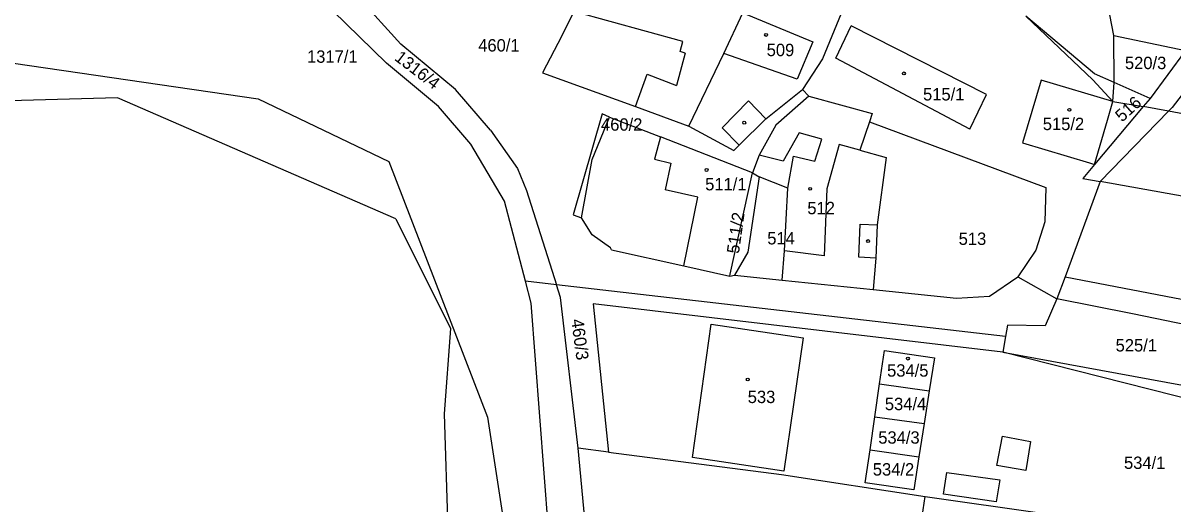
# Model space of a CAD drawing. Extents: x -563148 to -561712, y -1182311 to -1179502.
# Drawn here: x -562330.8 to -562191.4, y -1181013 to -1180954.8 of the extents above; entities that cross this region are included whole.
import ezdxf

# ---------------------------------------------------------------- set-up
doc = ezdxf.new("R2010")
doc.units = 0
for name, color, linetype in [('Vrstva 55', 7, 'Continuous'), ('Vrstva 56', 7, 'Continuous'), ('Vrstva 57', 7, 'Continuous')]:
    doc.layers.add(name, color=color, linetype=linetype)

msp = doc.modelspace()

# ---------------------------------------------------------------- linework, layer by layer
at = {"layer": 'Vrstva 55'}
for p, q in [((-562286.77, -1180959.63), (-562303.73, -1180943)), ((-562285.02, -1180957.33), (-562293.85, -1180947.51)), ((-562231.07, -1180952.24), (-562233.87, -1180959.11)), ((-562264.02, -1180953.37), (-562265.48, -1180956.32)), ((-562245.83, -1180958.43), (-562243.56, -1180953.53)), ((-562201.12, -1180961.63), (-562209.21, -1180953.91)), ((-562198.57, -1180956.26), (-562199.05, -1180953.77)), ((-562265.48, -1180956.32), (-562267.84, -1180960.79)), ((-562198.57, -1180956.26), (-562189.87, -1180958.09)), ((-562198.53, -1180961.96), (-562198.57, -1180956.26)), ((-562278.38, -1180962.8), (-562285.02, -1180957.33)), ((-562189.87, -1180958.09), (-562194.15, -1180963.88)), ((-562338.16, -1180958.73), (-562302.33, -1180963.96)), ((-562280.44, -1180964.86), (-562286.77, -1180959.63)), ((-562250.09, -1180967.25), (-562245.83, -1180958.43)), ((-562233.87, -1180959.11), (-562236.3, -1180962.81)), ((-562267.84, -1180960.79), (-562256.57, -1180964.87)), ((-562207.37, -1180961.68), (-562209.64, -1180969.27)), ((-562198.69, -1180964.28), (-562207.37, -1180961.68)), ((-562198.69, -1180964.28), (-562201.12, -1180961.63)), ((-562198.69, -1180964.28), (-562198.53, -1180961.96)), ((-562319.38, -1180963.8), (-562336.69, -1180964.31)), ((-562285.62, -1180978.49), (-562319.38, -1180963.8)), ((-562274.13, -1180967.72), (-562278.38, -1180962.8)), ((-562240.74, -1180966.35), (-562236.3, -1180962.81)), ((-562235.53, -1180963.62), (-562239.53, -1180967.13)), ((-562236.3, -1180962.81), (-562235.53, -1180963.62)), ((-562235.53, -1180963.62), (-562227.84, -1180965.7)), ((-562302.33, -1180963.96), (-562286.46, -1180971.52)), ((-562276.53, -1180969.45), (-562280.44, -1180964.86)), ((-562256.57, -1180964.87), (-562250.09, -1180967.25)), ((-562194.99, -1180964.88), (-562200.88, -1180971.89)), ((-562199.34, -1180966.53), (-562198.69, -1180964.28)), ((-562198.69, -1180964.28), (-562194.99, -1180964.88)), ((-562194.15, -1180963.88), (-562194.99, -1180964.88)), ((-562191.91, -1180965.45), (-562194.99, -1180964.88)), ((-562260.6, -1180965.76), (-562264.12, -1180977.98)), ((-562261.82, -1180971.29), (-562259.7, -1180966.15)), ((-562259.7, -1180966.15), (-562260.6, -1180965.76)), ((-562259.7, -1180966.15), (-562253.52, -1180968.56)), ((-562243.97, -1180969.54), (-562240.74, -1180966.35)), ((-562227.84, -1180965.7), (-562228.19, -1180966.73)), ((-562200.88, -1180971.89), (-562199.34, -1180966.53)), ((-562163.99, -1180970.65), (-562191.91, -1180965.45)), ((-562274.13, -1180967.72), (-562270.87, -1180972.39)), ((-562250.09, -1180967.25), (-562244.63, -1180970.19)), ((-562239.53, -1180967.13), (-562241.56, -1180970.77)), ((-562228.19, -1180966.73), (-562229.34, -1180970.16)), ((-562228.19, -1180966.73), (-562206.81, -1180974.7)), ((-562242.38, -1180972.91), (-562253.52, -1180968.56)), ((-562209.64, -1180969.27), (-562201.52, -1180971.69)), ((-562272.46, -1180976.33), (-562276.53, -1180969.45)), ((-562244.63, -1180970.19), (-562243.97, -1180969.54)), ((-562241.56, -1180970.77), (-562242.38, -1180972.91)), ((-562229.34, -1180970.16), (-562226.16, -1180971.03)), ((-562286.46, -1180971.52), (-562274.49, -1181002.5)), ((-562263.1, -1180978.34), (-562261.82, -1180971.29)), ((-562226.16, -1180971.03), (-562227.25, -1180979.2)), ((-562200.88, -1180971.89), (-562202.32, -1180973.6)), ((-562201.52, -1180971.69), (-562200.88, -1180971.89)), ((-562270.87, -1180972.39), (-562269.77, -1180975.04)), ((-562245.06, -1180985.2), (-562242.38, -1180972.91)), ((-562241.58, -1180973.41), (-562242.93, -1180982.53)), ((-562242.38, -1180972.91), (-562241.58, -1180973.41)), ((-562238.08, -1180974.76), (-562241.58, -1180973.41)), ((-562238.5, -1180982.36), (-562238.08, -1180974.76)), ((-562206.81, -1180974.7), (-562206.93, -1180978.83)), ((-562200.2, -1180973.96), (-562204.46, -1180985.49)), ((-562202.32, -1180973.6), (-562200.2, -1180973.96)), ((-562187.31, -1180976.28), (-562200.2, -1180973.96)), ((-562269.91, -1180986.05), (-562272.46, -1180976.33)), ((-562269.77, -1180975.04), (-562266.13, -1180986.48)), ((-562285.62, -1180978.49), (-562279.01, -1180991.75)), ((-562264.12, -1180977.98), (-562263.1, -1180978.34)), ((-562261.82, -1180980.41), (-562263.1, -1180978.34)), ((-562206.93, -1180978.83), (-562208.03, -1180982.26)), ((-562259.6, -1180982.01), (-562261.82, -1180980.41)), ((-562227.25, -1180979.2), (-562227.43, -1180983.25)), ((-562259.45, -1180982.25), (-562259.6, -1180982.01)), ((-562259.45, -1180982.25), (-562250.7, -1180984.17)), ((-562242.93, -1180982.53), (-562244.54, -1180985.29)), ((-562238.77, -1180985.89), (-562238.5, -1180982.36)), ((-562227.43, -1180983.25), (-562227.73, -1180987.04)), ((-562208.03, -1180982.26), (-562210.19, -1180985.5)), ((-562250.7, -1180984.17), (-562245.11, -1180985.41)), ((-562266.13, -1180986.48), (-562269.91, -1180986.05)), ((-562269.22, -1180988.69), (-562269.91, -1180986.05)), ((-562245.11, -1180985.41), (-562245.06, -1180985.2)), ((-562245.11, -1180985.41), (-562244.54, -1180985.29)), ((-562244.54, -1180985.29), (-562238.77, -1180985.89)), ((-562238.77, -1180985.89), (-562227.73, -1180987.04)), ((-562213.62, -1180987.86), (-562210.19, -1180985.5)), ((-562210.19, -1180985.5), (-562205.46, -1180988.18)), ((-562204.46, -1180985.49), (-562205.46, -1180988.18)), ((-562204.46, -1180985.49), (-562170.04, -1180992.12)), ((-562265.64, -1180988.02), (-562266.13, -1180986.48)), ((-562211.69, -1180992.72), (-562266.13, -1180986.48)), ((-562227.73, -1180987.04), (-562217.62, -1180988.1)), ((-562264.4, -1181051.44), (-562269.22, -1180988.69)), ((-562263.49, -1181006.28), (-562265.64, -1180988.02)), ((-562212.02, -1180994.63), (-562261.71, -1180988.79)), ((-562261.71, -1180988.79), (-562259.82, -1181006.75)), ((-562217.62, -1180988.1), (-562213.62, -1180987.86)), ((-562205.46, -1180988.18), (-562206.87, -1180991.44)), ((-562196.29, -1180989.97), (-562205.46, -1180988.18)), ((-562174.98, -1180994.37), (-562196.29, -1180989.97)), ((-562249.66, -1181007.41), (-562247.39, -1180991.26)), ((-562247.39, -1180991.26), (-562236.21, -1180992.88)), ((-562211.45, -1180991.37), (-562211.69, -1180992.72)), ((-562206.87, -1180991.44), (-562211.45, -1180991.37)), ((-562279.01, -1180991.75), (-562279.75, -1181002.09)), ((-562236.21, -1180992.88), (-562238.58, -1181009.04)), ((-562211.69, -1180992.72), (-562212.02, -1180994.63)), ((-562226.96, -1180998.45), (-562226.38, -1180994.43)), ((-562226.38, -1180994.43), (-562220.31, -1180995.32)), ((-562220.31, -1180995.32), (-562220.93, -1180999.3)), ((-562176.85, -1181003.54), (-562212.02, -1180994.63)), ((-562212.02, -1180994.63), (-562176.37, -1181001.18)), ((-562227.54, -1181002.46), (-562226.96, -1180998.45)), ((-562226.96, -1180998.45), (-562220.93, -1180999.3)), ((-562220.93, -1180999.3), (-562221.55, -1181003.29)), ((-562279.75, -1181002.09), (-562278.01, -1181057.86)), ((-562274.49, -1181002.5), (-562268.86, -1181039.48)), ((-562228.12, -1181006.46), (-562227.54, -1181002.46)), ((-562227.54, -1181002.46), (-562221.55, -1181003.29)), ((-562221.55, -1181003.29), (-562222.18, -1181007.31)), ((-562259.82, -1181006.75), (-562263.49, -1181006.28)), ((-562261.75, -1181025.32), (-562263.49, -1181006.28)), ((-562259.82, -1181006.75), (-562238.87, -1181009.46)), ((-562228.7, -1181010.47), (-562228.12, -1181006.46)), ((-562228.12, -1181006.46), (-562222.18, -1181007.31)), ((-562238.58, -1181009.04), (-562249.66, -1181007.41)), ((-562222.18, -1181007.31), (-562222.8, -1181011.32)), ((-562238.87, -1181009.46), (-562221.44, -1181012.12)), ((-562222.8, -1181011.32), (-562228.7, -1181010.47)), ((-562223.05, -1181022.86), (-562221.44, -1181012.12)), ((-562221.44, -1181012.12), (-562206.98, -1181014.16))]:
    msp.add_line(p, q, dxfattribs=at)
at = {"layer": 'Vrstva 56'}
for p, q in [((-562250.82, -1180957), (-562264.02, -1180953.37)), ((-562243.56, -1180953.53), (-562235.04, -1180957.04)), ((-562200.88, -1180960.93), (-562209.21, -1180953.91)), ((-562232.28, -1180959.03), (-562230.42, -1180955.08)), ((-562214, -1180963.42), (-562230.42, -1180955.08)), ((-562251.16, -1180958.21), (-562250.82, -1180957)), ((-562250.54, -1180958.39), (-562251.16, -1180958.21)), ((-562235.04, -1180957.04), (-562236.94, -1180961.55)), ((-562250.54, -1180958.39), (-562251.57, -1180962.32)), ((-562236.94, -1180961.55), (-562245.83, -1180958.43)), ((-562216.02, -1180967.6), (-562232.28, -1180959.03)), ((-562186.71, -1180958.76), (-562191.48, -1180965.01)), ((-562256.57, -1180964.87), (-562255.13, -1180960.97)), ((-562255.13, -1180960.97), (-562251.57, -1180962.32)), ((-562198.53, -1180961.96), (-562200.88, -1180960.93)), ((-562194.15, -1180963.88), (-562198.53, -1180961.96)), ((-562216.02, -1180967.6), (-562214, -1180963.42)), ((-562246.05, -1180967.44), (-562242.87, -1180964.19)), ((-562242.87, -1180964.19), (-562240.74, -1180966.35)), ((-562191.91, -1180965.45), (-562191.48, -1180965.01)), ((-562200.2, -1180973.96), (-562191.91, -1180965.45)), ((-562243.97, -1180969.54), (-562246.05, -1180967.44)), ((-562253.52, -1180968.56), (-562254.24, -1180971.24)), ((-562236.73, -1180968.04), (-562238.66, -1180971.49)), ((-562233.97, -1180968.84), (-562236.73, -1180968.04)), ((-562234.81, -1180971.5), (-562233.97, -1180968.84)), ((-562238.66, -1180971.49), (-562241.56, -1180970.77)), ((-562231.88, -1180969.46), (-562233.37, -1180974.86)), ((-562229.34, -1180970.16), (-562231.88, -1180969.46)), ((-562254.24, -1180971.24), (-562252.29, -1180971.72)), ((-562252.29, -1180971.72), (-562252.96, -1180974.98)), ((-562238.08, -1180974.76), (-562237.41, -1180970.9)), ((-562237.41, -1180970.9), (-562234.81, -1180971.5)), ((-562249.01, -1180975.87), (-562252.96, -1180974.98)), ((-562233.37, -1180974.86), (-562233.66, -1180982.95)), ((-562250.7, -1180984.17), (-562249.01, -1180975.87)), ((-562229.47, -1180983.13), (-562229.32, -1180979.13)), ((-562229.32, -1180979.13), (-562227.25, -1180979.2)), ((-562233.66, -1180982.95), (-562238.5, -1180982.36)), ((-562227.43, -1180983.25), (-562229.47, -1180983.13)), ((-562212.74, -1181008.35), (-562212.07, -1181004.8)), ((-562212.07, -1181004.8), (-562208.66, -1181005.44)), ((-562208.66, -1181005.44), (-562209.22, -1181008.96)), ((-562209.22, -1181008.96), (-562212.74, -1181008.35)), ((-562219.2, -1181011.85), (-562218.82, -1181009.2)), ((-562218.82, -1181009.2), (-562212.36, -1181010.1)), ((-562212.36, -1181010.1), (-562212.81, -1181012.77)), ((-562212.81, -1181012.77), (-562219.2, -1181011.85))]:
    msp.add_line(p, q, dxfattribs=at)
at = {"layer": 'Vrstva 57'}
for centre in [(-562240.73, -1180956.2), (-562224.01, -1180960.86), (-562203.95, -1180965.27), (-562243.37, -1180966.83), (-562247.94, -1180972.56), (-562235.38, -1180974.85), (-562228.36, -1180981.17), (-562223.52, -1180995.41), (-562242.95, -1180997.94)]:
    msp.add_circle(centre, 0.175, dxfattribs=at)

# ---------------------------------------------------------------- texts
for s, p in [('460/1', (-562275.63, -1180958.21)), ('1317/1', (-562296.39, -1180959.57)), ('509', (-562240.65, -1180958.77)), ('520/3', (-562197.21, -1180960.34)), ('515/1', (-562221.69, -1180964.14)), ('460/2', (-562260.74, -1180967.8)), ('515/2', (-562207.17, -1180967.73)), ('511/1', (-562248.11, -1180975.03)), ('512', (-562235.72, -1180977.92)), ('514', (-562240.58, -1180981.58)), ('513', (-562217.37, -1180981.64)), ('525/1', (-562198.34, -1180994.55)), ('534/5', (-562226.05, -1180997.6)), ('533', (-562242.95, -1181000.8)), ('534/4', (-562226.32, -1181001.66)), ('534/3', (-562227.12, -1181005.72)), ('534/2', (-562227.78, -1181009.58)), ('534/1', (-562197.32, -1181008.78))]:
    msp.add_text(s, height=1.5, dxfattribs=at).set_placement(p)
for s, rotation, p in [('1316/4', 322.7157, (-562285.89, -1180959.17)), ('516', 41.8971, (-562197.56, -1180966.83)), ('511/2', 82.0096, (-562244.02, -1180982.77)), ('460/3', 277.6193, (-562264.36, -1180990.7))]:
    msp.add_text(s, height=1.5, rotation=rotation, dxfattribs=at).set_placement(p)

doc.saveas('drawing.dxf')
